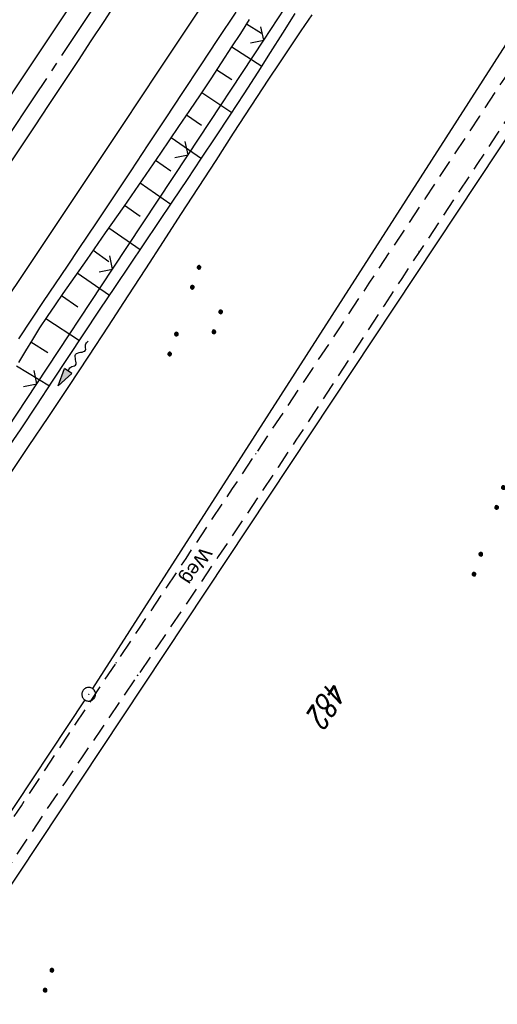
# Model space of a CAD drawing. Extents: x 510526 to 513920, y 467229 to 478797.
# Tile 461 of 467: x 513310 to 513362, y 477643 to 477751. Entities that reach past the tile are written whole.
import ezdxf

# ---------------------------------------------------------------- set-up
doc = ezdxf.new("R2010")
doc.units = 0
doc.header["$LTSCALE"] = 10
doc.header["$MEASUREMENT"] = 0
for name, pattern in [('ACHSE', [5.5, 4, -0.5, 0.5, -0.5]), ('LT00', [0]), ('LT11', [0.3, 0.2, -0.1])]:
    doc.linetypes.add(name, pattern=pattern)
doc.layers.get('0').update_dxf_attribs({"linetype": 'LT00'})
for name, color, linetype in [('--FLIEßRICHTPFEIL', 180, 'Continuous'), ('-AX-020', 250, 'ACHSE'), ('DFK_AB_L', 21, 'LT00'), ('DFK_AB_P', 7, 'LT00'), ('DFK_FLUR_NR', 250, 'LT00'), ('DFK_KATASTER', 250, 'LT00'), ('DFK_NUTZUNG', 250, 'LT00'), ('FELDWEG_TEXT', 1, 'Continuous'), ('V87_AFBR_BAB', 250, 'LT00'), ('V87_BOESCH', 250, 'LT00'), ('V87_BOSCHUNG', 250, 'LT00'), ('V87_FELDWEG', 250, 'LT11'), ('V87_GRABEN', 250, 'LT00'), ('V87_LD_MARK', 250, 'LT00'), ('V87_ZAUN', 40, 'LT00')]:
    doc.layers.add(name, color=color, linetype=linetype)
doc.styles.add('Beschrift', font='ARIAL.TTF')
doc.styles.get("Standard").update_dxf_attribs({"font": 'romans.shx'})

# ---------------------------------------------------------------- blocks, each defined once
blk = doc.blocks.new('SYMB0003')
at = {"color": 0, "linetype": 'ByBlock'}
for p, q in [((-0.015712, 0), (0.010166, 0.012015)), ((0, -0.021257), (-0.015712, 0)), ((0.010166, 0.012015), (0, -0.021257))]:
    blk.add_line(p, q, dxfattribs=at)
for points in [[(-0.031395, 0.499013), (-0.093691, 0.491144), (-0.154509, 0.475528), (-0.21289, 0.452414), (-0.267913, 0.422164), (-0.318712, 0.385257), (-0.364484, 0.342274), (-0.404509, 0.293893), (-0.438154, 0.240877), (-0.464888, 0.184062), (-0.484292, 0.124345), (-0.496058, 0.062667), (-0.5, 0)], [(-0.5, 0), (-0.496058, -0.062667), (-0.484292, -0.124345), (-0.464888, -0.184062), (-0.438154, -0.240877), (-0.404509, -0.293893), (-0.364485, -0.342274), (-0.318712, -0.385257), (-0.267914, -0.422164), (-0.21289, -0.452414), (-0.154509, -0.475529), (-0.093691, -0.491144), (-0.031395, -0.499014), (0.031395, -0.499014)], [(0.5, 0), (0.496057, 0.062667), (0.484292, 0.124345), (0.464888, 0.184062), (0.438153, 0.240877), (0.404509, 0.293893), (0.364484, 0.342274), (0.318712, 0.385257), (0.267913, 0.422164), (0.21289, 0.452414), (0.154509, 0.475528), (0.093691, 0.491144), (0.031395, 0.499013), (-0.031395, 0.499013)], [(0.031395, -0.499014), (0.093691, -0.491144), (0.154509, -0.475529), (0.21289, -0.452414), (0.267914, -0.422164), (0.318712, -0.385257), (0.364485, -0.342274), (0.404509, -0.293893), (0.438154, -0.240877), (0.464889, -0.184062), (0.484292, -0.124345), (0.496058, -0.062667), (0.5, 0)]]:
    blk.add_lwpolyline(points, dxfattribs=at)
blk = doc.blocks.new('SYMB0011')
at = {"color": 0, "linetype": 'ByBlock'}
for p, q in [((0.5, 0), (-0.5, 0)), ((0, 0.5), (0, -0.5))]:
    blk.add_line(p, q, dxfattribs=at)
blk = doc.blocks.new('SYMB0024')
at = {"color": 0, "linetype": 'ByBlock'}
for p, q in [((-0.5, 0.5), (0, 0)), ((0, 0), (0.5, 0.5))]:
    blk.add_line(p, q, dxfattribs=at)
blk = doc.blocks.new('SYMB7111')
at = {"color": 0, "linetype": 'ByBlock'}
for p, q in [((-0.13, 0.202919), (-0.13, 0.177081)), ((-0.125, 0.172895), (-0.125, 0.207105)), ((-0.12, 0.209164), (-0.12, 0.170836)), ((-0.115, 0.170204), (-0.115, 0.209796)), ((-0.11, 0.209164), (-0.11, 0.170836)), ((-0.105, 0.172895), (-0.105, 0.207105)), ((-0.1, 0.202919), (-0.1, 0.177081)), ((-0.095, 0.189874), (-0.095, 0.190146)), ((0.1, 0.202919), (0.1, 0.177081)), ((0.105, 0.172895), (0.105, 0.207105)), ((0.11, 0.209164), (0.11, 0.170836)), ((0.115, 0.170204), (0.115, 0.209796)), ((0.12, 0.209164), (0.12, 0.170836)), ((0.125, 0.172895), (0.125, 0.207105)), ((0.13, 0.202919), (0.13, 0.177081)), ((0.135, 0.189874), (0.135, 0.190146)), ((-0.515, -0.177081), (-0.515, -0.202919)), ((-0.51, -0.207105), (-0.51, -0.172895)), ((-0.505, -0.170836), (-0.505, -0.209164)), ((-0.5, -0.209796), (-0.5, -0.170204)), ((-0.495, -0.170836), (-0.495, -0.209164)), ((-0.49, -0.207105), (-0.49, -0.172895)), ((-0.485, -0.177081), (-0.485, -0.202919)), ((-0.48, -0.190126), (-0.48, -0.189854)), ((-0.285, -0.177081), (-0.285, -0.202919)), ((-0.28, -0.207105), (-0.28, -0.172895)), ((-0.275, -0.170836), (-0.275, -0.209164)), ((-0.27, -0.209796), (-0.27, -0.170204)), ((-0.265, -0.170836), (-0.265, -0.209164)), ((-0.26, -0.207105), (-0.26, -0.172895)), ((-0.255, -0.177081), (-0.255, -0.202919)), ((-0.25, -0.190126), (-0.25, -0.189854)), ((0.255, -0.177081), (0.255, -0.202919)), ((0.26, -0.207105), (0.26, -0.172895)), ((0.265, -0.170836), (0.265, -0.209164)), ((0.27, -0.209796), (0.27, -0.170204)), ((0.275, -0.170836), (0.275, -0.209164)), ((0.28, -0.207105), (0.28, -0.172895)), ((0.285, -0.177081), (0.285, -0.202919)), ((0.29, -0.190126), (0.29, -0.189854)), ((0.485, -0.177081), (0.485, -0.202919)), ((0.49, -0.207105), (0.49, -0.172895)), ((0.495, -0.170836), (0.495, -0.209164)), ((0.5, -0.209796), (0.5, -0.170204)), ((0.505, -0.170836), (0.505, -0.209164)), ((0.51, -0.207105), (0.51, -0.172895)), ((0.515, -0.177081), (0.515, -0.202919)), ((0.52, -0.190126), (0.52, -0.189854))]:
    blk.add_line(p, q, dxfattribs=at)
for points in [[(-0.095, 0.19), (-0.096981, 0.198678), (-0.10253, 0.205637), (-0.11055, 0.209499), (-0.11945, 0.209499), (-0.12747, 0.205637), (-0.133019, 0.198678), (-0.135, 0.19), (-0.133019, 0.181322), (-0.12747, 0.174363), (-0.11945, 0.170501), (-0.11055, 0.170501), (-0.10253, 0.174363), (-0.096981, 0.181322), (-0.095, 0.19)], [(0.135, 0.19), (0.133019, 0.198678), (0.12747, 0.205637), (0.11945, 0.209499), (0.11055, 0.209499), (0.10253, 0.205637), (0.096981, 0.198678), (0.095, 0.19), (0.096981, 0.181322), (0.10253, 0.174363), (0.11055, 0.170501), (0.11945, 0.170501), (0.12747, 0.174363), (0.133019, 0.181322), (0.135, 0.19)], [(-0.48, -0.19), (-0.481981, -0.181322), (-0.48753, -0.174363), (-0.49555, -0.170501), (-0.50445, -0.170501), (-0.51247, -0.174363), (-0.518019, -0.181322), (-0.52, -0.19), (-0.518019, -0.198678), (-0.51247, -0.205637), (-0.50445, -0.209499), (-0.49555, -0.209499), (-0.48753, -0.205637), (-0.481981, -0.198678), (-0.48, -0.19)], [(-0.25, -0.19), (-0.251981, -0.181322), (-0.25753, -0.174363), (-0.26555, -0.170501), (-0.27445, -0.170501), (-0.28247, -0.174363), (-0.288019, -0.181322), (-0.29, -0.19), (-0.288019, -0.198678), (-0.28247, -0.205637), (-0.27445, -0.209499), (-0.26555, -0.209499), (-0.25753, -0.205637), (-0.251981, -0.198678), (-0.25, -0.19)], [(0.29, -0.19), (0.288019, -0.181322), (0.28247, -0.174363), (0.27445, -0.170501), (0.26555, -0.170501), (0.25753, -0.174363), (0.251981, -0.181322), (0.25, -0.19), (0.251981, -0.198678), (0.25753, -0.205637), (0.26555, -0.209499), (0.27445, -0.209499), (0.28247, -0.205637), (0.288019, -0.198678), (0.29, -0.19)], [(0.52, -0.19), (0.518019, -0.181322), (0.51247, -0.174363), (0.50445, -0.170501), (0.49555, -0.170501), (0.48753, -0.174363), (0.481981, -0.181322), (0.48, -0.19), (0.481981, -0.198678), (0.48753, -0.205637), (0.49555, -0.209499), (0.50445, -0.209499), (0.51247, -0.205637), (0.518019, -0.198678), (0.52, -0.19)]]:
    blk.add_lwpolyline(points, dxfattribs=at)
blk = doc.blocks.new('FLIEßRICHTPFEIL')
at = {"layer": '--FLIEßRICHTPFEIL'}
blk.add_hatch(color=256, dxfattribs=at).paths.add_polyline_path([(-1.95, 0.4875), (-1.95, -0.4875), (0, 0)])
for p, q in [((-1.95, 0.4875), (-1.95, -0.4875)), ((-1.95, 0.4875), (0, 0)), ((0, 0), (-1.95, -0.4875))]:
    blk.add_line(p, q, dxfattribs=at)
at = {"layer": '--FLIEßRICHTPFEIL', "start_tangent": (-1, 0), "end_tangent": (-1, 0)}
blk.add_spline([(-1.95, 0), (-2.4375, 0), (-2.925, 0.325), (-3.4125, 0), (-3.9, -0.325), (-4.3875, 0), (-4.875, 0.325), (-5.3625, 0), (-5.85, 0)], degree=3, dxfattribs=at)

msp = doc.modelspace()

# ---------------------------------------------------------------- linework, layer by layer
at = {"layer": '-AX-020', "ltscale": 0.2, "flags": 128}
msp.add_lwpolyline([(513881.72, 478796.97), (513877.87, 478787.35), (513870.37, 478768.8), (513862.79, 478750.28), (513855.14, 478731.79), (513847.41, 478713.32), (513839.61, 478694.89), (513831.74, 478676.49), (513823.79, 478658.13), (513815.77, 478639.79), (513807.68, 478621.49), (513799.51, 478603.22), (513791.27, 478584.98), (513782.96, 478566.77), (513774.58, 478548.6), (513766.12, 478530.46), (513757.59, 478512.36), (513748.99, 478494.29), (513740.31, 478476.25), (513731.57, 478458.25), (513722.75, 478440.29), (513713.86, 478422.36), (513704.9, 478404.46), (513695.86, 478386.6), (513686.76, 478368.78), (513677.58, 478351), (513668.34, 478333.25), (513659.02, 478315.54), (513649.63, 478297.86), (513640.17, 478280.23), (513630.64, 478262.63), (513621.04, 478245.07), (513611.37, 478227.54), (513601.63, 478210.06), (513591.82, 478192.62), (513586.74, 478183.65), (513576.83, 478166.26), (513566.85, 478148.92), (513556.8, 478131.61), (513546.69, 478114.34), (513536.51, 478097.1), (513526.28, 478079.91), (513515.99, 478062.74), (513505.64, 478045.61), (513495.23, 478028.52), (513484.78, 478011.45), (513474.27, 477994.42), (513463.71, 477977.42), (513453.11, 477960.45), (513442.46, 477943.5), (513431.76, 477926.59), (513421.03, 477909.7), (513410.25, 477892.84), (513399.43, 477876), (513388.58, 477859.18), (513377.69, 477842.39), (513366.77, 477825.62), (513355.82, 477808.87), (513344.83, 477792.14), (513333.82, 477775.43), (513322.78, 477758.74), (513311.72, 477742.06), (513300.63, 477725.4), (513289.52, 477708.75), (513278.39, 477692.12), (513267.24, 477675.5), (513256.08, 477658.89), (513244.9, 477642.29), (513233.71, 477625.7), (513222.5, 477609.12), (513211.29, 477592.54), (513200.07, 477575.97), (513188.84, 477559.41), (513177.6, 477542.84), (513166.37, 477526.28), (513154.8, 477509.24), (513142.5, 477491.11), (513130.2, 477472.99), (513117.9, 477454.86), (513105.61, 477436.73), (513093.33, 477418.59), (513081.06, 477400.44), (513068.81, 477382.28), (513056.57, 477364.12), (513044.34, 477345.94), (513032.14, 477327.75), (513019.96, 477309.55), (513007.8, 477291.33), (512995.67, 477273.09), (512983.57, 477254.83), (512971.49, 477236.55), (512959.45, 477218.25), (512947.45, 477199.93), (512935.48, 477181.58), (512923.55, 477163.21), (512911.66, 477144.81), (512899.82, 477126.38), (512888.03, 477107.93), (512876.28, 477089.44), (512864.58, 477070.92), (512852.94, 477052.36), (512841.35, 477033.77), (512829.82, 477015.15), (512818.35, 476996.49), (512806.94, 476977.79), (512795.6, 476959.05), (512789.64, 476949.14), (512778.41, 476930.34), (512767.24, 476911.5), (512756.13, 476892.61), (512745.1, 476873.69), (512734.14, 476854.72), (512723.25, 476835.72), (512712.42, 476816.68), (512701.67, 476797.59), (512690.98, 476778.47), (512680.37, 476759.31), (512669.82, 476740.11), (512659.35, 476720.87), (512648.95, 476701.6), (512638.61, 476682.28), (512628.35, 476662.93), (512618.16, 476643.54), (512608.04, 476624.11), (512597.99, 476604.65), (512588.01, 476585.15), (512578.1, 476565.61), (512568.26, 476546.04), (512558.5, 476526.43), (512548.8, 476506.79), (512539.18, 476487.11), (512529.63, 476467.4), (512520.15, 476447.65), (512510.75, 476427.87), (512501.42, 476408.05), (512492.16, 476388.2), (512482.97, 476368.31), (512473.85, 476348.4), (512464.81, 476328.44), (512455.84, 476308.46), (512446.94, 476288.44), (512438.12, 476268.39), (512429.37, 476248.31), (512420.69, 476228.2), (512412.09, 476208.05), (512403.56, 476187.88), (512395.11, 476167.67), (512386.72, 476147.43), (512378.42, 476127.17), (512370.18, 476106.87), (512362.02, 476086.54), (512353.94, 476066.18), (512345.92, 476045.79), (512337.99, 476025.38), (512330.13, 476004.93), (512322.34, 475984.46), (512314.63, 475963.96), (512306.99, 475943.43), (512299.43, 475922.87), (512291.94, 475902.28), (512284.53, 475881.67), (512277.19, 475861.03), (512269.93, 475840.36), (512262.74, 475819.67), (512255.63, 475798.95), (512248.6, 475778.21), (512241.64, 475757.44), (512234.76, 475736.64), (512227.95, 475715.82), (512221.22, 475694.97), (512214.57, 475674.11), (512207.99, 475653.21), (512201.49, 475632.29), (512200.13, 475627.89), (512194.28, 475608.79), (512188.5, 475589.67), (512182.78, 475570.54), (512177.14, 475551.38), (512171.56, 475532.2), (512166.05, 475513.01), (512160.62, 475493.79), (512155.26, 475474.55), (512149.97, 475455.29), (512148.09, 475448.36), (512142.91, 475429.07), (512137.8, 475409.77), (512132.78, 475390.44), (512127.83, 475371.09), (512122.96, 475351.72), (512118.16, 475332.33), (512113.45, 475312.92), (512108.81, 475293.5), (512104.25, 475274.06), (512099.76, 475254.59), (512095.36, 475235.11), (512091.03, 475215.62), (512086.78, 475196.1), (512082.61, 475176.57), (512078.52, 475157.02), (512074.51, 475137.46), (512070.57, 475117.88), (512066.72, 475098.28), (512063.24, 475080.25), (512059.53, 475060.62), (512055.9, 475040.98), (512052.34, 475021.33), (512048.86, 475001.67), (512045.44, 474981.99), (512042.08, 474962.3), (512038.79, 474942.6), (512035.56, 474922.89), (512032.39, 474903.18), (512029.27, 474883.45), (512026.2, 474863.71), (512023.18, 474843.97), (512020.21, 474824.22), (512017.28, 474804.47), (512014.39, 474784.7), (512011.54, 474764.94), (512008.73, 474745.16), (512005.95, 474725.39), (512003.2, 474705.61), (512000.47, 474685.82), (511997.78, 474666.03), (511995.1, 474646.24), (511992.44, 474626.45), (511989.8, 474606.65), (511987.17, 474586.85), (511984.55, 474567.05), (511981.94, 474547.25), (511979.34, 474527.45), (511976.74, 474507.69), (511975.13, 474495.38), (511973.48, 474482.82), (511971.82, 474470.25), (511970.17, 474457.69), (511968.51, 474445.13), (511966.84, 474432.57), (511965.15, 474420.02), (511963.46, 474407.46), (511961.75, 474394.91), (511960.03, 474382.35), (511958.28, 474369.81), (511956.52, 474357.26), (511954.73, 474344.72), (511952.92, 474332.18), (511951.08, 474319.64), (511949.21, 474307.11), (511947.31, 474294.58), (511945.38, 474282.06), (511943.41, 474269.55), (511941.4, 474257.04), (511939.35, 474244.53), (511937.27, 474232.04), (511935.14, 474219.55), (511932.96, 474207.07), (511930.74, 474194.59), (511928.46, 474182.13), (511926.14, 474169.68), (511923.76, 474157.23), (511921.32, 474144.8), (511918.83, 474132.38), (511916.28, 474119.97), (511913.66, 474107.57), (511910.98, 474095.19), (511908.24, 474082.82), (511905.43, 474070.46), (511902.54, 474058.13), (511899.59, 474045.81), (511896.56, 474033.5), (511893.47, 474021.26), (511890.29, 474009), (511887.03, 473996.75), (511883.7, 473984.53), (511880.29, 473972.33), (511876.8, 473960.15), (511873.23, 473947.99), (511869.59, 473935.86), (511865.87, 473923.74), (511862.08, 473911.66), (511858.21, 473899.59), (511854.26, 473887.55), (511850.24, 473875.54), (511846.14, 473863.55), (511841.96, 473851.59), (511837.71, 473839.65), (511833.39, 473827.75), (511828.99, 473815.86), (511824.51, 473804.01), (511819.96, 473792.19), (511815.33, 473780.39), (511810.64, 473768.63), (511805.86, 473756.89), (511801.02, 473745.18), (511796.09, 473733.51), (511791.1, 473721.87), (511786.03, 473710.25), (511780.89, 473698.68), (511775.67, 473687.13), (511770.39, 473675.61), (511765.03, 473664.13), (511759.6, 473652.69), (511754.09, 473641.28), (511748.51, 473629.9), (511742.87, 473618.56), (511737.15, 473607.25), (511731.36, 473595.99), (511725.49, 473584.75), (511719.56, 473573.56), (511713.56, 473562.4), (511707.48, 473551.28), (511701.34, 473540.2), (511695.13, 473529.16), (511688.84, 473518.16), (511682.49, 473507.2), (511676.07, 473496.28), (511669.58, 473485.39), (511663.02, 473474.55), (511656.39, 473463.76), (511649.7, 473453), (511642.94, 473442.29), (511636.1, 473431.62), (511629.21, 473420.99), (511622.24, 473410.41), (511615.21, 473399.87), (511608.11, 473389.37), (511600.95, 473378.92), (511593.72, 473368.52), (511586.42, 473358.16), (511579.06, 473347.85), (511571.64, 473337.58), (511564.15, 473327.36), (511556.59, 473317.19), (511548.97, 473307.07), (511541.29, 473297), (511533.54, 473286.97), (511525.74, 473276.99), (511517.86, 473267.07), (511509.93, 473257.19), (511501.93, 473247.36), (511493.87, 473237.58), (511485.75, 473227.86), (511477.57, 473218.19), (511475.55, 473215.81), (511467.29, 473206.2), (511458.98, 473196.64), (511450.61, 473187.13), (511442.18, 473177.67), (511433.71, 473168.25), (511425.19, 473158.87), (511416.62, 473149.54), (511408.01, 473140.24), (511399.37, 473130.98), (511390.68, 473121.76), (511381.96, 473112.57), (511373.2, 473103.41), (511364.42, 473094.28), (511355.61, 473085.17), (511346.77, 473076.1), (511337.91, 473067.04), (511329.03, 473058), (511320.13, 473048.99), (511311.22, 473039.98), (511302.29, 473031), (511293.34, 473022.02), (511284.39, 473013.05), (511275.44, 473004.09), (511266.47, 472995.14), (511255.91, 472984.59), (511236.79, 472965.5), (511230.18, 472958.9), (511223.57, 472952.29), (511216.96, 472945.68), (511210.37, 472939.06), (511203.78, 472932.43), (511197.22, 472925.79), (511190.66, 472919.13), (511184.13, 472912.44), (511177.62, 472905.74), (511171.14, 472899.01), (511164.68, 472892.25), (511158.26, 472885.46), (511151.88, 472878.64), (511145.53, 472871.79), (511139.22, 472864.89), (511132.96, 472857.96), (511126.75, 472850.98), (511120.58, 472843.95), (511114.48, 472836.88), (511109.32, 472830.82), (511103.32, 472823.65), (511097.39, 472816.44), (511091.51, 472809.17), (511085.7, 472801.85), (511079.95, 472794.49), (511074.26, 472787.07), (511068.64, 472779.61), (511063.08, 472772.1), (511057.59, 472764.54), (511052.16, 472756.93), (511046.8, 472749.28), (511041.5, 472741.58), (511036.27, 472733.84), (511031.1, 472726.05), (511026.01, 472718.22), (511020.98, 472710.35), (511016.01, 472702.43), (511011.12, 472694.47), (511006.29, 472686.47), (511001.53, 472678.43), (510996.84, 472670.35), (510992.22, 472662.22), (510987.67, 472654.06), (510983.19, 472645.86), (510978.78, 472637.62), (510974.44, 472629.35), (510970.17, 472621.04), (510965.98, 472612.69), (510961.85, 472604.3), (510957.8, 472595.88), (510953.82, 472587.43), (510949.91, 472578.94), (510946.07, 472570.42), (510942.31, 472561.87), (510938.62, 472553.28), (510935.01, 472544.67), (510931.46, 472536.02), (510928, 472527.34), (510924.6, 472518.64), (510921.29, 472509.9), (510918.04, 472501.14), (510914.87, 472492.35), (510911.78, 472483.53), (510908.76, 472474.69), (510905.82, 472465.82), (510902.96, 472456.92), (510900.17, 472448), (510897.45, 472439.06), (510894.82, 472430.1), (510892.26, 472421.11), (510889.78, 472412.1), (510887.37, 472403.07), (510885.04, 472394.02), (510882.79, 472384.95), (510880.62, 472375.87), (510878.53, 472366.76), (510876.51, 472357.64), (510874.57, 472348.49), (510872.71, 472339.34), (510870.93, 472330.16), (510869.23, 472320.98), (510867.6, 472311.77), (510866.06, 472302.56), (510864.59, 472293.33), (510863.2, 472284.09), (510861.89, 472274.84), (510860.67, 472265.57), (510859.52, 472256.3), (510858.45, 472247.02), (510857.45, 472237.73), (510856.54, 472228.43), (510855.71, 472219.12), (510854.96, 472209.81), (510854.29, 472200.49), (510853.7, 472191.16), (510853.18, 472181.83), (510852.75, 472172.5), (510852.4, 472163.16), (510852.13, 472153.82), (510851.93, 472144.48), (510851.82, 472135.13), (510851.79, 472125.79), (510851.84, 472116.44), (510851.96, 472107.1), (510852.01, 472104.71), (510852.24, 472095.37), (510852.54, 472086.03), (510852.93, 472076.69), (510853.39, 472067.36), (510853.92, 472058.03), (510854.53, 472048.71), (510855.21, 472039.39), (510855.96, 472030.07), (510856.78, 472020.77), (510857.67, 472011.46), (510858.63, 472002.17), (510859.65, 471992.88), (510860.73, 471983.6), (510861.88, 471974.33), (510863.09, 471965.06), (510864.36, 471955.8), (510865.69, 471946.55), (510867.08, 471937.31), (510868.53, 471928.08), (510870.02, 471918.86), (510871.58, 471909.64), (510873.18, 471900.44), (510874.84, 471891.24), (510876.54, 471882.05), (510878.3, 471872.88), (510880.1, 471863.71), (510881.95, 471854.55), (510883.84, 471845.4), (510885.78, 471836.26), (510887.76, 471827.12), (510889.78, 471818), (510891.83, 471808.88), (510893.93, 471799.78), (510896.06, 471790.68), (510898.23, 471781.59), (510900.44, 471772.51), (510902.67, 471763.44), (510904.94, 471754.37), (510907.24, 471745.32), (510909.57, 471736.27), (510911.93, 471727.22), (510914.31, 471718.19), (510916.72, 471709.16), (510919.15, 471700.14), (510921.61, 471691.12), (510924.09, 471682.11), (510926.59, 471673.11), (510929.1, 471664.11), (510931.64, 471655.12), (510934.19, 471646.13), (510936.76, 471637.14), (510939.34, 471628.16), (510941.94, 471619.19), (510944.55, 471610.22), (510947.17, 471601.25), (510949.8, 471592.28), (510952.43, 471583.31), (510955.08, 471574.35), (510957.73, 471565.39), (510960.38, 471556.43), (510963.04, 471547.47), (510967.7, 471531.77), (510970.25, 471523.2), (510975.26, 471506.32), (510980.27, 471489.44), (510985.27, 471472.57), (510990.27, 471455.68), (510995.25, 471438.8), (511000.21, 471421.91), (511005.16, 471405.01), (511010.09, 471388.11), (511014.99, 471371.2), (511019.86, 471354.28), (511024.7, 471337.36), (511029.51, 471320.42), (511034.28, 471303.47), (511039.01, 471286.52), (511043.7, 471269.55), (511048.34, 471252.56), (511052.93, 471235.57), (511057.46, 471218.56), (511061.95, 471201.53), (511066.37, 471184.49), (511070.73, 471167.43), (511075.02, 471150.36), (511079.24, 471133.27), (511083.39, 471116.16), (511086.57, 471102.84), (511090.59, 471085.7), (511094.53, 471068.54), (511098.39, 471051.37), (511102.17, 471034.17), (511105.87, 471016.96), (511109.5, 470999.73), (511113.05, 470982.49), (511116.52, 470965.23), (511119.91, 470947.95), (511123.22, 470930.66), (511126.45, 470913.36), (511129.61, 470896.04), (511132.69, 470878.7), (511135.68, 470861.35), (511138.6, 470843.99), (511141.44, 470826.62), (511144.2, 470809.23), (511146.88, 470791.83), (511149.49, 470774.42), (511152.01, 470757), (511154.45, 470739.56), (511156.82, 470722.12), (511159.1, 470704.66), (511161.31, 470687.19), (511163.44, 470669.72), (511165.49, 470652.23), (511165.64, 470650.9), (511167.87, 470631.02), (511170.03, 470611.14), (511172.1, 470591.25), (511174.1, 470571.35), (511176.01, 470551.44), (511177.85, 470531.52), (511179.53, 470512.55), (511180.88, 470496.34), (511182.16, 470480.14), (511183.36, 470463.92), (511184.48, 470447.7), (511185.52, 470431.48), (511186.48, 470415.25), (511187.36, 470399.01), (511188.16, 470382.77), (511188.88, 470366.53), (511189.52, 470350.29), (511190.08, 470334.04), (511190.56, 470317.79), (511190.96, 470301.53), (511191.28, 470285.28), (511191.52, 470269.02), (511191.68, 470252.76), (511191.76, 470236.51), (511191.77, 470220.25), (511191.69, 470203.99), (511191.53, 470187.73), (511191.29, 470171.47), (511191.24, 470169.01), (511190.91, 470152.75), (511190.5, 470136.5), (511190.02, 470120.25), (511189.47, 470104), (511188.85, 470087.75), (511188.17, 470071.51), (511187.43, 470055.27), (511186.63, 470039.03), (511185.78, 470022.79), (511184.88, 470006.56), (511183.93, 469990.33), (511182.94, 469974.1), (511181.91, 469957.87), (511180.85, 469941.65), (511179.74, 469925.43), (511178.61, 469909.21), (511177.46, 469892.99), (511176.28, 469876.78), (511175.08, 469860.56), (511173.86, 469844.35), (511172.63, 469828.14), (511171.39, 469811.93), (511170.14, 469795.72), (511168.85, 469778.99), (511030.96, 467993.35), (511029.42, 467973.41), (511027.88, 467953.47), (511026.35, 467933.52), (511024.83, 467913.58), (511023.32, 467893.64), (511021.83, 467873.7), (511020.35, 467853.75), (511018.9, 467833.8), (511017.47, 467813.85), (511016.06, 467793.9), (511014.69, 467773.95), (511013.35, 467754), (511012.05, 467734.04), (511010.78, 467714.08), (511009.56, 467694.12), (511008.38, 467674.15), (511007.25, 467654.18), (511006.18, 467634.21), (511005.15, 467614.24), (511004.19, 467594.26), (511003.28, 467574.28), (511002.44, 467554.3), (511001.67, 467534.31), (511000.96, 467514.33), (511000.33, 467494.34), (510999.77, 467474.34), (510999.56, 467465.71), (510999.11, 467445.71), (510998.75, 467425.72), (510998.46, 467405.72), (510998.26, 467385.72), (510998.14, 467365.72), (510998.09, 467345.72), (510998.13, 467325.72), (510998.24, 467305.72), (510998.44, 467285.72), (510998.71, 467265.72), (510999.07, 467245.73), (510999.43, 467229.16)], dxfattribs=at)
at = {"layer": 'DFK_AB_L'}
for p, q in [((513418.16, 477833.37), (513318.09, 477677.41)), ((513317.26, 477676.16), (513151.91, 477428.3))]:
    msp.add_line(p, q, dxfattribs=at)
at = {"layer": 'DFK_KATASTER'}
msp.add_line((513292.75, 477631.13), (513399.73, 477792.42), dxfattribs=at)
at = {"layer": 'V87_AFBR_BAB'}
for points in [[(513315.93, 477752.44), (513313.11, 477748.19), (513309.91, 477743.38), (513306.7, 477738.56), (513303.5, 477733.75), (513301.95, 477731.42), (513300.39, 477729.09), (513298.84, 477726.76), (513296.76, 477723.64), (513294.69, 477720.52), (513292.61, 477717.4), (513290.53, 477714.29), (513288.45, 477711.18), (513286.77, 477708.69), (513285.09, 477706.19), (513272.08, 477686.75), (513259.26, 477667.67), (513254.8, 477661.05), (513250.35, 477654.44), (513245.89, 477647.82), (513242.63, 477642.96), (513239.36, 477638.11)], [(513308.55, 477733.98), (513310.16, 477736.39), (513311.76, 477738.8), (513313.36, 477741.22), (513314.96, 477743.64), (513316.55, 477746.06), (513317.96, 477748.19), (513319.37, 477750.31), (513320.77, 477752.44)], [(513333.77, 477751.34), (513331.78, 477748.34), (513329.86, 477745.45), (513327.95, 477742.56), (513326.03, 477739.66), (513324.15, 477736.82), (513322.27, 477733.98), (513320.39, 477731.15), (513318.5, 477728.31), (513316.61, 477725.48), (513315.31, 477723.56), (513314.02, 477721.63), (513312.72, 477719.7), (513311.43, 477717.77), (513310, 477715.63)]]:
    msp.add_lwpolyline(points, dxfattribs=at)
at = {"layer": 'V87_BOESCH'}
msp.add_lwpolyline([(513335.21, 477750.51), (513334.27, 477749.01), (513333.31, 477747.52), (513332.17, 477745.77), (513331.02, 477744.03), (513329.86, 477742.29), (513328.69, 477740.56), (513327.51, 477738.84), (513325.52, 477735.92), (513323.52, 477733.01), (513321.51, 477730.1), (513319.5, 477727.21), (513317.47, 477724.31), (513316.59, 477723.07), (513315.72, 477721.83), (513314.85, 477720.59), (513314, 477719.34), (513313.15, 477718.08), (513312.32, 477716.81), (513311.54, 477715.56), (513310.77, 477714.31), (513310.02, 477713.05)], dxfattribs=at)
at = {"layer": 'V87_BOSCHUNG'}
for p, q in [((513334.92, 477750.06), (513336.58, 477749.02)), ((513333.33, 477747.54), (513336.62, 477745.42)), ((513331.7, 477745.04), (513333.34, 477743.96)), ((513330.04, 477742.56), (513333.34, 477740.36)), ((513328.37, 477740.09), (513330.03, 477738.97)), ((513326.68, 477737.62), (513330.02, 477735.34)), ((513324.99, 477735.15), (513326.67, 477733.99)), ((513323.3, 477732.68), (513326.66, 477730.34)), ((513321.59, 477730.22), (513323.29, 477729.04)), ((513319.88, 477727.75), (513323.31, 477725.37)), ((513318.16, 477725.3), (513319.9, 477724.09)), ((513316.43, 477722.84), (513319.97, 477720.38)), ((513314.7, 477720.37), (513316.51, 477719.13)), ((513313, 477717.85), (513316.68, 477715.43)), ((513311.37, 477715.28), (513313.21, 477714.13)), ((513309.8, 477712.68), (513313.41, 477710.5))]:
    msp.add_line(p, q, dxfattribs=at)
at = {"layer": 'V87_FELDWEG', "flags": 128}
for points in [[(513100.28, 477240.02), (513099.68, 477244.03), (513099.07, 477248.04), (513098.47, 477252.06), (513097.85, 477256.08), (513097.23, 477260.1), (513096.61, 477264.12), (513095.97, 477268.15), (513095.47, 477271.26), (513094.96, 477274.37), (513094.45, 477277.48), (513093.93, 477280.59), (513093.41, 477283.69), (513092.88, 477286.79), (513092.36, 477289.88), (513091.83, 477292.96), (513091.3, 477296.03), (513090.92, 477298.23), (513090.54, 477300.42), (513090.16, 477302.62), (513089.77, 477304.82), (513089.38, 477307.02), (513088.98, 477309.23), (513088.57, 477311.45), (513088.15, 477313.69), (513087.72, 477315.94), (513087.28, 477318.21), (513086.83, 477320.5), (513086.66, 477321.3), (513086.51, 477322.11), (513086.38, 477322.92), (513086.27, 477323.72), (513086.2, 477324.51), (513086.18, 477325.29), (513086.21, 477326.05), (513086.32, 477326.8), (513086.51, 477327.58), (513086.78, 477328.34), (513087.12, 477329.08), (513087.52, 477329.8), (513087.96, 477330.52), (513088.45, 477331.22), (513088.98, 477331.91), (513089.52, 477332.6), (513090.08, 477333.28), (513090.64, 477333.97), (513091.2, 477334.65), (513092.17, 477335.9), (513093.11, 477337.15), (513094, 477338.42), (513094.86, 477339.69), (513095.7, 477340.96), (513096.51, 477342.24), (513097.31, 477343.52), (513098.09, 477344.81), (513098.86, 477346.09), (513099.63, 477347.38), (513100.4, 477348.67), (513101.18, 477349.95), (513102.52, 477352.12), (513103.89, 477354.27), (513105.28, 477356.42), (513106.7, 477358.57), (513108.14, 477360.7), (513109.6, 477362.83), (513111.07, 477364.96), (513112.54, 477367.09), (513114.03, 477369.21), (513115.52, 477371.33), (513117.01, 477373.46), (513118.5, 477375.58), (513119.98, 477377.71), (513122.24, 477380.97), (513124.47, 477384.24), (513126.69, 477387.51), (513128.9, 477390.79), (513131.09, 477394.08), (513133.27, 477397.36), (513135.45, 477400.65), (513137.62, 477403.95), (513139.79, 477407.24), (513141.95, 477410.54), (513144.12, 477413.84), (513147.52, 477418.99), (513150.93, 477424.15), (513154.34, 477429.3), (513157.75, 477434.45), (513161.17, 477439.61), (513164.59, 477444.76), (513168.02, 477449.91), (513172.43, 477456.55), (513176.83, 477463.18), (513181.25, 477469.82), (513185.66, 477476.45), (513190.07, 477483.08), (513194.49, 477489.71), (513198.91, 477496.34), (513202.16, 477501.21), (513205.42, 477506.09), (513208.67, 477510.96), (513211.93, 477515.84), (513215.18, 477520.71), (513219.62, 477527.36), (513224.06, 477534.01), (513228.49, 477540.67), (513232.92, 477547.33), (513237.34, 477553.99), (513241.76, 477560.65), (513244.4, 477564.64), (513247.04, 477568.63), (513249.68, 477572.62), (513252.32, 477576.6), (513254.96, 477580.59), (513257.61, 477584.57), (513260.26, 477588.56), (513262.91, 477592.53), (513265.58, 477596.51), (513267.37, 477599.18), (513269.18, 477601.86), (513270.98, 477604.53), (513272.77, 477607.21), (513274.57, 477609.89), (513276.35, 477612.57), (513278.13, 477615.26), (513279.9, 477617.96), (513281.65, 477620.67), (513283.39, 477623.38), (513284.58, 477625.25), (513285.76, 477627.13), (513286.94, 477629.01), (513288.12, 477630.89), (513289.3, 477632.76), (513290.49, 477634.64), (513292.08, 477637.12), (513293.69, 477639.6), (513295.31, 477642.07), (513296.93, 477644.53), (513298.56, 477646.99), (513300.2, 477649.45), (513301.84, 477651.9), (513303.48, 477654.35), (513305.12, 477656.81), (513307.72, 477660.7), (513310.32, 477664.6), (513312.91, 477668.5), (513315.5, 477672.4), (513318.09, 477676.3), (513320.69, 477680.2), (513323.23, 477684.01), (513325.78, 477687.82), (513328.32, 477691.63), (513330.87, 477695.44), (513333.42, 477699.25), (513335.96, 477703.06), (513339.07, 477707.72), (513342.17, 477712.39), (513345.27, 477717.05), (513348.36, 477721.72), (513351.46, 477726.39), (513354.45, 477730.91), (513357.45, 477735.44), (513360.44, 477739.96), (513363.42, 477744.49), (513366.41, 477749.03), (513368.87, 477752.78), (513371.34, 477756.54), (513373.8, 477760.3), (513376.26, 477764.06), (513378.72, 477767.82), (513380.8, 477770.99), (513382.88, 477774.16), (513384.96, 477777.32), (513387.05, 477780.49), (513389.14, 477783.64), (513391.24, 477786.79), (513393.52, 477790.19), (513395.81, 477793.57), (513398.11, 477796.96), (513400.41, 477800.33), (513401.73, 477802.26)], [(513403.95, 477800.85), (513403.92, 477800.8), (513400.52, 477795.69), (513397.11, 477790.58), (513393.71, 477785.47), (513391.6, 477782.31), (513389.49, 477779.15), (513387.38, 477775.99), (513385.28, 477772.83), (513383.18, 477769.66), (513381.08, 477766.5), (513379, 477763.35), (513376.93, 477760.2), (513374.86, 477757.05), (513372.8, 477753.9), (513370.73, 477750.75), (513368.66, 477747.6), (513366.54, 477744.39), (513364.42, 477741.19), (513362.3, 477737.98), (513360.18, 477734.77), (513358.06, 477731.57), (513355.95, 477728.36), (513353.83, 477725.15), (513351.9, 477722.2), (513349.98, 477719.26), (513348.05, 477716.31), (513346.12, 477713.36), (513344.2, 477710.42), (513342.26, 477707.47), (513340.33, 477704.53), (513338.39, 477701.6), (513336.21, 477698.33), (513334.03, 477695.07), (513331.84, 477691.82), (513329.64, 477688.57), (513327.44, 477685.32), (513325.24, 477682.08), (513323.03, 477678.83), (513321.03, 477675.9), (513319.04, 477672.97), (513317.04, 477670.04), (513315.06, 477667.1), (513313.08, 477664.16), (513311.1, 477661.21), (513309.14, 477658.26), (513307.2, 477655.29), (513305.6, 477652.83), (513304.01, 477650.36), (513302.42, 477647.89), (513300.84, 477645.42), (513299.26, 477642.94), (513297.68, 477640.47), (513296.1, 477638), (513294.5, 477635.53), (513292.9, 477633.07), (513291.4, 477630.78), (513289.89, 477628.5), (513288.38, 477626.22), (513286.86, 477623.94), (513285.34, 477621.66), (513282.4, 477617.26), (513279.46, 477612.85), (513276.53, 477608.44), (513273.59, 477604.03), (513270.65, 477599.62), (513267.72, 477595.21), (513264.74, 477590.75), (513261.76, 477586.28), (513258.78, 477581.82), (513255.8, 477577.36), (513252.82, 477572.89), (513249.85, 477568.42), (513246.88, 477563.95), (513243.93, 477559.47), (513241.52, 477555.81), (513239.11, 477552.14), (513236.71, 477548.48), (513234.31, 477544.81), (513231.9, 477541.14), (513229.5, 477537.48), (513227.09, 477533.82), (513224.68, 477530.16), (513222.27, 477526.5), (513219.84, 477522.85), (513217.41, 477519.21), (513215.36, 477516.15), (513213.3, 477513.11), (513211.25, 477510.07), (513209.18, 477507.02), (513207.12, 477503.98), (513205.06, 477500.94), (513203, 477497.9), (513200.94, 477494.86), (513198.13, 477490.68), (513195.33, 477486.5), (513192.54, 477482.31), (513189.75, 477478.13), (513186.97, 477473.93), (513184.19, 477469.74), (513181.41, 477465.54), (513178.64, 477461.35), (513175.86, 477457.15), (513173.08, 477452.96), (513170.3, 477448.76), (513167.61, 477444.73), (513164.93, 477440.69), (513162.24, 477436.65), (513159.55, 477432.62), (513156.87, 477428.58), (513154.19, 477424.54), (513151.51, 477420.5), (513148.85, 477416.45), (513146.19, 477412.39), (513144.38, 477409.62), (513142.57, 477406.84), (513140.76, 477404.06), (513138.95, 477401.28), (513137.14, 477398.5), (513135.32, 477395.72), (513133.5, 477392.95), (513131.67, 477390.18), (513129.83, 477387.42), (513127.98, 477384.67), (513126.12, 477381.92), (513124.24, 477379.19), (513122.35, 477376.46), (513120.97, 477374.5), (513119.59, 477372.55), (513118.2, 477370.6), (513116.82, 477368.65), (513115.43, 477366.7), (513114.06, 477364.75), (513112.69, 477362.79), (513111.34, 477360.82), (513110, 477358.84), (513108.68, 477356.85), (513107.39, 477354.85), (513106.11, 477352.83), (513104.87, 477350.79), (513103.66, 477348.74), (513103.14, 477347.82), (513102.62, 477346.91), (513102.1, 477346), (513101.57, 477345.09), (513101.03, 477344.18), (513100.48, 477343.28), (513099.72, 477342.09), (513098.93, 477340.92), (513098.12, 477339.76), (513097.29, 477338.62), (513096.45, 477337.49), (513095.6, 477336.37), (513095, 477335.6), (513094.4, 477334.83), (513093.79, 477334.07), (513093.15, 477333.3), (513092.61, 477332.67), (513092.07, 477332.04), (513091.53, 477331.39), (513091, 477330.74), (513090.5, 477330.08), (513090.04, 477329.41), (513089.62, 477328.72), (513089.27, 477328.02), (513088.98, 477327.29), (513088.78, 477326.55), (513088.67, 477325.9), (513088.62, 477325.24), (513088.63, 477324.56), (513088.67, 477323.88), (513088.75, 477323.19), (513088.85, 477322.49), (513088.96, 477321.79), (513089.09, 477321.1), (513089.5, 477318.76), (513089.91, 477316.44), (513090.31, 477314.15), (513090.7, 477311.87), (513091.09, 477309.61), (513091.47, 477307.36), (513091.86, 477305.11), (513092.24, 477302.87), (513092.62, 477300.64), (513093, 477298.4), (513093.39, 477296.16), (513093.92, 477293.11), (513094.46, 477290.04), (513094.99, 477286.97), (513095.54, 477283.89), (513096.07, 477280.8), (513096.61, 477277.71), (513097.14, 477274.62), (513097.67, 477271.52), (513098.19, 477268.43), (513098.76, 477264.93), (513099.32, 477261.43), (513099.87, 477257.93), (513100.41, 477254.44), (513100.94, 477250.94), (513101.47, 477247.45), (513101.99, 477243.95), (513102.52, 477240.46)]]:
    msp.add_lwpolyline(points, dxfattribs=at)
at = {"layer": 'V87_GRABEN'}
for points in [[(513308.56, 477703.22), (513310.29, 477705.8), (513312.01, 477708.39), (513313.73, 477710.98), (513315.44, 477713.57), (513317.16, 477716.17), (513318.88, 477718.76), (513320.61, 477721.34), (513322.17, 477723.68), (513323.75, 477726.01), (513325.32, 477728.35), (513326.89, 477730.68), (513328.47, 477733.02), (513330.03, 477735.36), (513331.59, 477737.7), (513333.14, 477740.05), (513334.68, 477742.41), (513336.21, 477744.77), (513337.56, 477746.9), (513338.91, 477749.04), (513340.25, 477751.19)], [(513308.9, 477700.56), (513311.11, 477703.84), (513313.31, 477707.12), (513315.5, 477710.42), (513317.68, 477713.72), (513319.85, 477717.02), (513322.01, 477720.33), (513323.93, 477723.29), (513325.85, 477726.25), (513327.76, 477729.21), (513329.68, 477732.17), (513331.6, 477735.13), (513333.52, 477738.09), (513335.45, 477741.05), (513337.39, 477744.01), (513338.56, 477745.77), (513339.73, 477747.53), (513340.91, 477749.29), (513342.11, 477751.04)]]:
    msp.add_lwpolyline(points, dxfattribs=at)
at = {"layer": 'V87_LD_MARK'}
msp.add_lwpolyline([(513365.23, 477805.35), (513360.51, 477798.16), (513355.79, 477790.98), (513351.07, 477783.8), (513346.34, 477776.63), (513341.6, 477769.45), (513336.86, 477762.29), (513333, 477756.48), (513329.14, 477750.67), (513325.28, 477744.86), (513321.41, 477739.06), (513317.54, 477733.26), (513313.67, 477727.46), (513305.46, 477715.17), (513297.25, 477702.88), (513289.02, 477690.59), (513280.8, 477678.31), (513272.56, 477666.04), (513264.32, 477653.76), (513256.07, 477641.5)], dxfattribs=at)
at = {"layer": 'V87_ZAUN'}
for p, q in [((513336.81, 477748.27), (513345.07, 477760.78)), ((513328.54, 477735.75), (513336.81, 477748.27)), ((513320.28, 477723.23), (513328.54, 477735.75)), ((513312.01, 477710.72), (513320.28, 477723.23)), ((513303.74, 477698.2), (513312.01, 477710.72))]:
    msp.add_line(p, q, dxfattribs=at)

# ---------------------------------------------------------------- block references
at = {"layer": '--FLIEßRICHTPFEIL', "rotation": 236.288707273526}
msp.add_blockref('FLIEßRICHTPFEIL', (513314.36, 477710.5), dxfattribs=at)
at = {"layer": 'DFK_AB_P', "xscale": 1.499999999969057, "yscale": 1.5, "zscale": 1.5, "rotation": 251.2881100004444}
msp.add_blockref('SYMB0003', (513317.68, 477676.78), dxfattribs=at)
at = {"layer": 'DFK_NUTZUNG', "yscale": 10, "zscale": 10, "rotation": 251.28826}
for p, xscale in [((513329.94, 477718.09), 10), ((513363.21, 477694.03), 10), ((513313.85, 477641.27), 9.99999999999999)]:
    msp.add_blockref('SYMB7111', p, dxfattribs=dict(at, xscale=xscale))
at = {"layer": 'V87_FELDWEG', "xscale": 0.09999999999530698, "yscale": 0.09999999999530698, "zscale": 0.1, "rotation": 237.5288994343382}
for p in [(513351.46, 477726.39), (513353.83, 477725.15), (513335.96, 477703.06), (513338.39, 477701.6), (513320.69, 477680.2), (513323.03, 477678.83)]:
    msp.add_blockref('SYMB0011', p, dxfattribs=at)
at = {"layer": 'V87_ZAUN', "xscale": 2.099999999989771, "yscale": 2.100000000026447, "zscale": 2.1, "rotation": 56.5601994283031}
for p in [(513336.81, 477748.27), (513328.54, 477735.75), (513320.28, 477723.23), (513312.01, 477710.72)]:
    msp.add_blockref('SYMB0024', p, dxfattribs=at)

# ---------------------------------------------------------------- texts
at = {"layer": 'DFK_FLUR_NR', "oblique": 13.754, "width": 0.75}
msp.add_text('482', height=2.5, rotation=237.5289, dxfattribs=at).set_placement((513344.04, 477678.51))
at = {"layer": 'FELDWEG_TEXT', "style": 'Beschrift'}
msp.add_text('Weg', height=1.5, rotation=236.8959, dxfattribs=at).set_placement((513330.02, 477692.99))

doc.saveas('drawing.dxf')
